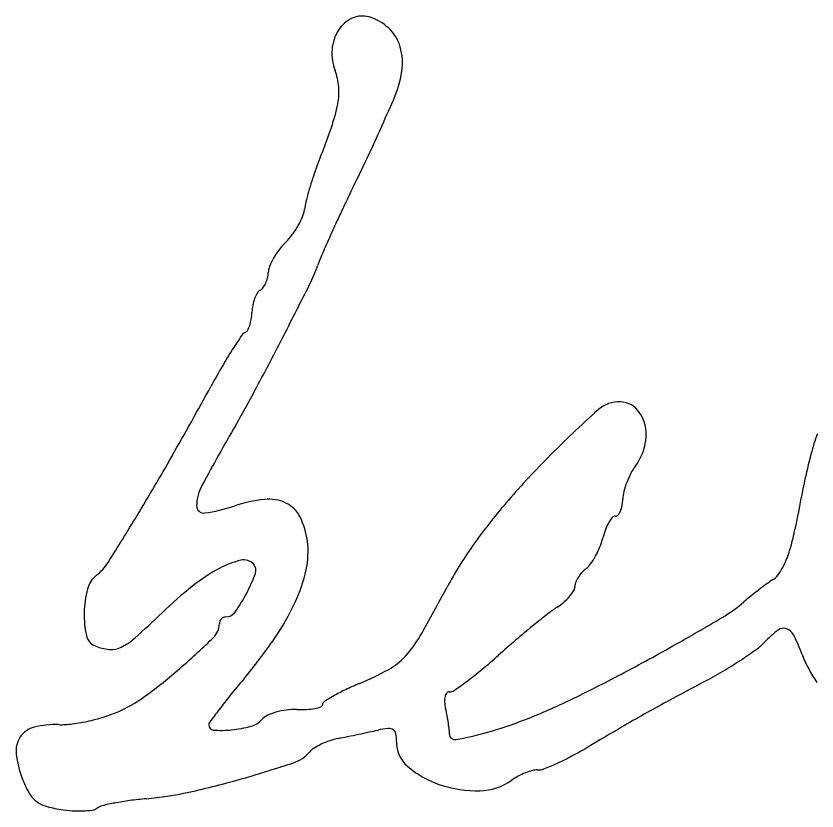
# Model space of a CAD drawing. Extents: x 0 to 69.5, y -4.5 to 22.
# Drawn here: x 28.0208 to 28.2301, y 9.054 to 9.2618 of the extents above; entities that cross this region are included whole.
import ezdxf

# ---------------------------------------------------------------- set-up
doc = ezdxf.new("R2010")
doc.units = 0
doc.layers.add('SH_Text', color=7, linetype='Continuous')

msp = doc.modelspace()

# ---------------------------------------------------------------- linework, layer by layer
at = {"layer": 'SH_Text'}
for centre, radius, start, end in [((28.111246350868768, 9.255426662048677), 0.006347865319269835, 73.73574067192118, 114.30251344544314), ((28.11204293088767, 9.253662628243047), 0.008283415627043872, 114.30248225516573, 147.54708795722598), ((28.109433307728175, 9.249212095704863), 0.012821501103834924, 46.89421446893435, 73.73580894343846), ((28.11440675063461, 9.252159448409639), 0.01108469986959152, 147.54713036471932, 175.47362257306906), ((28.110828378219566, 9.250702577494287), 0.010779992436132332, 16.32801406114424, 46.89429198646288), ((28.10705573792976, 9.249597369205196), 0.014711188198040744, 350.9765858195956, 16.328045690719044), ((28.116022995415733, 9.252031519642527), 0.01270599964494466, 175.47371772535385, 200.68435327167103), ((28.089142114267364, 9.2418824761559), 0.016026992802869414, 4.820221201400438, 20.68432999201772), ((28.091457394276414, 9.25207442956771), 0.03050498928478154, 336.28252684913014, 350.9766029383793), ((28.08928966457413, 9.241894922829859), 0.01587891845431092, 348.84525128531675, 4.8202065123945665), ((28.0620872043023, 9.247258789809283), 0.04360516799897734, 340.452935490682, 348.84530583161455), ((26.535186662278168, 9.935794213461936), 1.7303436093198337, 336.00663420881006, 336.2825705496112), ((27.62982439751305, 9.40072969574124), 0.5023038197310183, 339.0534496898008, 340.45305359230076), ((27.792952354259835, 9.37597502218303), 0.35361848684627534, 335.1110386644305, 336.00668173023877), ((27.768607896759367, 9.387268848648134), 0.3804550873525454, 334.25813152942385, 335.1111471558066), ((26.124178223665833, 10.18015930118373), 2.206057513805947, 334.0257540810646, 334.2581456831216), ((28.14552246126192, 9.203323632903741), 0.049886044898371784, 159.05356267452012, 162.14253486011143), ((28.163803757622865, 9.197433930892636), 0.0690926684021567, 162.14254436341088, 164.56239897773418), ((28.158416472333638, 9.19892161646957), 0.06350374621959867, 164.5623777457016, 167.01568931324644), ((28.437768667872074, 9.0530331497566), 0.36748364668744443, 154.02579023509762, 154.9223500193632), ((28.11575200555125, 9.208759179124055), 0.019719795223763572, 167.0156868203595, 172.8794321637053), ((28.089115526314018, 9.212086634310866), 0.007123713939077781, 337.04751852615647, 352.87946677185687), ((28.07613018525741, 9.217585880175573), 0.0212255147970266, 330.03326572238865, 337.0475159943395), ((28.41890292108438, 9.061862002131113), 0.346654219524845, 154.92241935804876, 155.85908554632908), ((28.073879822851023, 9.21888337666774), 0.023823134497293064, 323.25762766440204, 330.03328523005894), ((28.077791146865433, 9.215963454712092), 0.018942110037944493, 315.2111289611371, 323.25764890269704), ((28.386792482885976, 9.076253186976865), 0.31146634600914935, 155.8590796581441, 156.7597646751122), ((28.105084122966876, 9.18887094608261), 0.019514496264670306, 135.21125713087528, 142.85465840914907), ((28.10611398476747, 9.188090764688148), 0.020806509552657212, 142.85461206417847, 150.13926425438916), ((28.13698186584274, 9.183529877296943), 0.03959572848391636, 156.75977557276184, 160.87660743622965), ((28.103355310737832, 9.189674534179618), 0.017625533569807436, 150.13919707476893, 157.79129761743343), ((28.091406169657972, 9.19455300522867), 0.004718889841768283, 157.7912933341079, 178.18433064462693), ((28.06113017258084, 9.209830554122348), 0.040686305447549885, 333.35043785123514, 340.876625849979), ((28.079182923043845, 9.195073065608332), 0.007528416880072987, 335.3114491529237, 346.3627944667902), ((28.079811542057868, 9.194920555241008), 0.006881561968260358, 346.3627885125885, 358.1843299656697), ((28.083304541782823, 9.192308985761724), 0.0025470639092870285, 299.9019315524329, 323.46248628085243), ((28.08021374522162, 9.19459919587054), 0.0063938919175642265, 323.46243053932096, 335.3114006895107), ((26.673946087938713, 9.905980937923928), 1.5927510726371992, 332.8151043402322, 333.350475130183), ((28.09105740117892, 9.184971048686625), 0.008474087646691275, 149.00842305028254, 159.60905578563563), ((28.085659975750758, 9.188213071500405), 0.0021778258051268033, 119.90181899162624, 149.00847449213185), ((28.093252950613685, 9.184154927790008), 0.010816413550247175, 159.6090638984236, 169.26959461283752), ((28.06800946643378, 9.184765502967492), 0.01441896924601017, 350.9136891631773, 358.18437527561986), ((28.094454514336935, 9.183927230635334), 0.012039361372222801, 169.26959993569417, 178.18444949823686), ((28.072029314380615, 9.184122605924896), 0.010348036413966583, 341.590432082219, 350.9137260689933), ((28.074765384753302, 9.183211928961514), 0.00746439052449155, 331.1238171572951, 341.59043209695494), ((28.24259805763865, 9.069499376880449), 0.19585274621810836, 146.23450689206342, 147.5261692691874), ((28.081339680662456, 9.177311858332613), 0.0018738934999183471, 110.75579443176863, 146.23435663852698), ((28.080249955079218, 9.180187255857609), 0.0012010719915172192, 290.75589989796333, 331.1238827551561), ((27.163915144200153, 9.654333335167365), 1.041936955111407, 331.97932473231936, 332.81515185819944), ((28.190298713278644, 9.102784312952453), 0.1338599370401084, 147.5262239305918, 149.78772953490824), ((28.268292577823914, 9.057368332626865), 0.22411321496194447, 149.78770673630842, 151.3250440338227), ((26.98329672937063, 9.760155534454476), 1.2405110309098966, 330.35688395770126, 331.32494769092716), ((27.784566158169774, 9.324040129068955), 0.3388713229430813, 330.0484836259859, 331.97930571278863), ((28.178334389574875, 9.152874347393), 0.008076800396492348, 87.10725613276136, 132.08865617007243), ((28.178417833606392, 9.154525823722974), 0.0064232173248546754, 33.77090404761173, 87.10719852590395), ((28.40695973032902, 8.899749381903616), 0.3491659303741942, 132.0887047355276, 135.09633130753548), ((28.175134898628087, 9.152330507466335), 0.010372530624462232, 354.4189057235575, 33.770887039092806), ((28.724717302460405, 8.782303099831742), 0.7461923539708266, 150.04843471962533, 151.43543401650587), ((28.1714052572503, 9.152694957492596), 0.014119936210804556, 323.1759385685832, 354.41891403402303), ((28.28905514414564, 9.131174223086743), 0.06261508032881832, 160.00789926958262, 165.0958451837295), ((27.496313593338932, 9.468211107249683), 0.6502417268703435, 328.7869604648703, 330.3568402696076), ((28.361824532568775, 9.111806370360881), 0.13791778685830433, 165.09593953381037, 168.32010410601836), ((28.304580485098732, 9.001784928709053), 0.20462264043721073, 135.0963281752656, 139.58407668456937), ((28.194289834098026, 9.135560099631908), 0.014468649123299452, 143.17589563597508, 152.42368327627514), ((28.201463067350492, 9.131813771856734), 0.02256125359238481, 152.42362322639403, 159.0531869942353), ((28.079495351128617, 9.133572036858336), 0.011548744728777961, 151.43535955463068, 178.91014931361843), ((28.200408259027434, 9.132217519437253), 0.021431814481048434, 159.0531062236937, 165.78960752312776), ((29.02831245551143, 8.974026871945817), 0.8184979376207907, 168.3200797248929, 169.18386680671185), ((28.18882213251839, 9.135151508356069), 0.009479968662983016, 165.78967791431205, 178.18440746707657), ((28.089902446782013, 9.097495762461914), 0.03817014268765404, 96.37683687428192, 108.52041536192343), ((28.086817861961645, 9.125096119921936), 0.01039795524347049, 64.42890561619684, 96.37680048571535), ((28.087875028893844, 9.127305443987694), 0.007948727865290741, 26.512244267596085, 64.4289467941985), ((28.26942159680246, 9.031724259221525), 0.1584435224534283, 139.58405428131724, 144.69948854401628), ((28.16816730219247, 9.13580623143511), 0.01118523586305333, 349.35541247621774, 358.1844470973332), ((28.069843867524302, 9.1337556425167), 0.0018955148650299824, 178.91008838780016, 278.0438140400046), ((28.06407072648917, 9.174607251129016), 0.04315303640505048, 278.0437643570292, 288.5204423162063), ((28.175221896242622, 9.133846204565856), 0.0038179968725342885, 318.8671728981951, 336.17624446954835), ((28.172721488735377, 9.134950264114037), 0.006551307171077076, 336.1761657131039, 349.35546191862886), ((27.380934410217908, 9.538122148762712), 0.7851487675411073, 327.73095265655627, 328.78702098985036), ((28.07717394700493, 9.121967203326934), 0.019907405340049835, 7.401822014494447, 26.512301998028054), ((28.18309273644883, 9.125128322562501), 0.00854118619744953, 139.48011322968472, 150.09469620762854), ((28.177361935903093, 9.130026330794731), 0.0010024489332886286, 88.18437175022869, 139.4801607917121), ((28.177422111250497, 9.13192461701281), 0.0008967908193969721, 268.1843079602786, 318.867011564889), ((28.186622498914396, 9.123098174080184), 0.012613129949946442, 150.09465590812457, 159.34061306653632), ((28.193882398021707, 9.120360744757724), 0.02037197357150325, 159.34055701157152, 165.79677052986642), ((28.17111961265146, 9.137795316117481), 0.054198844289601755, 344.17723996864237, 349.1838653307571), ((28.07532086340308, 9.121726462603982), 0.02177606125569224, 347.44861836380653, 7.401840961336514), ((28.15619537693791, 9.129899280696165), 0.018503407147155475, 338.1126404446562, 345.79679071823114), ((28.223046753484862, 9.064560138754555), 0.10162080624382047, 144.69950634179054, 151.83465002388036), ((28.15273384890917, 9.13128996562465), 0.022233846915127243, 331.4170163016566, 338.1125290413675), ((28.193422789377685, 9.131474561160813), 0.031017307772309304, 336.57325357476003, 344.1772789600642), ((28.08477612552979, 9.0972352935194), 0.022909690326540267, 103.24308040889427, 118.08619247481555), ((28.08031537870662, 9.116189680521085), 0.0034374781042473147, 43.184369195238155, 103.2431274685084), ((28.155091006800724, 9.130005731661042), 0.019549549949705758, 324.4663625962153, 331.41695908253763), ((28.033725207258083, 9.125938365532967), 0.013118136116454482, 307.8746056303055, 327.7309308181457), ((28.095645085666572, 9.07686756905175), 0.04599601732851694, 118.08609907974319, 128.5867908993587), ((28.081085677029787, 9.116912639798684), 0.0023810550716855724, 339.9807148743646, 43.18443305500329), ((28.174862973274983, 9.11084868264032), 0.008271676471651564, 127.87456074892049, 138.48159688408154), ((28.166051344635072, 9.12217808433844), 0.00608102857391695, 307.8746051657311, 324.46637612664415), ((28.202201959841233, 9.127670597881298), 0.02144944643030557, 327.6481316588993, 336.57327884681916), ((28.045879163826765, 9.110311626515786), 0.0066786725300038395, 127.87454936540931, 165.46318912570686), ((28.043397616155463, 9.13064430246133), 0.04249275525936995, 332.2098501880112, 339.9807621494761), ((28.055731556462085, 9.126087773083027), 0.0418449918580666, 335.2096988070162, 347.4485764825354), ((28.175972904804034, 9.109866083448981), 0.009754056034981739, 138.48168928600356, 147.85531971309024), ((28.215597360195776, 9.119185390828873), 0.005592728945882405, 303.39776791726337, 327.64816604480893), ((28.170014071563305, 9.112537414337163), 0.003208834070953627, 157.73423828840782, 178.18434502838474), ((28.17491511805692, 9.110530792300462), 0.008504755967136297, 147.85537925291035, 157.73438233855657), ((28.28229865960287, 9.023726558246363), 0.11089204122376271, 126.07848700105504, 127.41621366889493), ((28.24274149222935, 9.078015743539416), 0.04371998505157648, 123.39782532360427, 126.07845800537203), ((28.065316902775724, 9.105271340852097), 0.026759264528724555, 165.46314990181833, 178.86697619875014), ((28.139793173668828, 9.021538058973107), 0.11678025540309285, 128.58679135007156, 133.8231725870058), ((27.6553974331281, 9.368488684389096), 0.5422722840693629, 330.2980472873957, 331.83469706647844), ((28.157265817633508, 9.117004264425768), 0.010730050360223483, 319.4795160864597, 329.04327277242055), ((28.16441684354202, 9.11271483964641), 0.002391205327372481, 329.0433200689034, 358.1844773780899), ((28.285296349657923, 9.019808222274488), 0.11582554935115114, 127.41626813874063, 128.7434527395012), ((28.04356162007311, 9.130557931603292), 0.04230739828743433, 324.35622425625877, 332.2097752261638), ((28.155040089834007, 9.118906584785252), 0.01365796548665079, 310.6731604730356, 319.47953953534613), ((28.256289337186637, 9.055958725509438), 0.06947616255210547, 128.74348009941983, 130.68965635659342), ((28.035745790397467, 9.135318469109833), 0.06385945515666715, 325.43311531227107, 335.20963304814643), ((28.17910104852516, 9.08090364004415), 0.03130272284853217, 122.66789345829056, 128.0930194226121), ((28.153832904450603, 9.120311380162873), 0.01551019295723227, 302.6678854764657, 310.67320302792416), ((28.184947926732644, 9.138931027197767), 0.03994960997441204, 300.68784497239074, 310.68968800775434), ((28.063711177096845, 9.105303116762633), 0.02515322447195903, 178.86701845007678, 192.5238955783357), ((27.863917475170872, 9.308985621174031), 0.2816334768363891, 311.86647611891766, 313.82319403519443), ((28.075494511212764, 9.103452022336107), 0.001263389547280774, 88.18454074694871, 115.96786671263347), ((28.07562490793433, 9.107565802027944), 0.002852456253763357, 268.18444193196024, 324.35616204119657), ((28.307764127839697, 8.916772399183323), 0.23985308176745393, 128.09302607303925, 129.30241416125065), ((28.06877129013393, 9.103035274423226), 0.005162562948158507, 314.25289419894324, 358.18436185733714), ((28.07623001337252, 9.102798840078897), 0.0022999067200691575, 159.86097589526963, 178.1844431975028), ((28.075884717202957, 9.102925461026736), 0.0019321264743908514, 138.98014219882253, 159.86080192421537), ((28.07565263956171, 9.103127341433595), 0.0016245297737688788, 115.9677474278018, 138.9800659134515), ((27.869379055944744, 9.670665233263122), 0.6582739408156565, 299.3914266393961, 300.6879017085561), ((28.325388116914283, 8.895241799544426), 0.2676770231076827, 129.30239469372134, 130.55555549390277), ((28.239513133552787, 9.07587085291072), 0.032064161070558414, 127.65810295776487, 136.03971611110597), ((28.221383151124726, 9.09936379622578), 0.0023890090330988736, 71.77855840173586, 127.65814242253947), ((28.221128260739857, 9.098589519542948), 0.0032041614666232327, 26.37864229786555, 71.77855758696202), ((28.04290139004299, 9.100680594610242), 0.0038362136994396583, 192.5239367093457, 247.1907199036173), ((28.040984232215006, 9.111409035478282), 0.016323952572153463, 296.2770459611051, 311.86651561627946), ((27.92340988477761, 9.25223808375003), 0.21346862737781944, 311.24155784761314, 314.25285071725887), ((27.971535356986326, 9.179559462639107), 0.1418353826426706, 320.049241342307, 325.4331372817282), ((28.100010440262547, 9.114865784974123), 0.030407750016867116, 317.7687836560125, 330.29810332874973), ((28.334809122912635, 8.884232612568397), 0.2821669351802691, 130.555523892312, 131.76009926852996), ((28.17208258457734, 9.074265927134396), 0.05795007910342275, 20.860882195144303, 26.378545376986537), ((28.046339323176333, 9.108855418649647), 0.012704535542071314, 247.1907390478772, 264.6123783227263), ((28.045682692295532, 9.101892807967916), 0.005711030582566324, 264.6122586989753, 296.27713387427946), ((27.90852187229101, 9.601172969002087), 0.5785159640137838, 297.77093118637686, 299.39145800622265), ((28.204520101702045, 9.109616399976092), 0.016549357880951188, 305.7610681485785, 316.03968020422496), ((28.110146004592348, 9.105665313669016), 0.01671912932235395, 298.68433948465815, 317.76887358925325), ((28.04292235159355, 9.211148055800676), 0.15609279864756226, 309.6842257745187, 311.76010968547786), ((28.150347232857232, 9.184836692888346), 0.10924667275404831, 303.2107990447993, 305.76104351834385), ((28.25866634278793, 9.107261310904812), 0.03470758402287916, 200.86084761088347, 214.63761538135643), ((28.142343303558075, 9.197062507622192), 0.12385945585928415, 300.623314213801, 303.2109108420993), ((27.96763514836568, 9.201793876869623), 0.146382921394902, 306.749448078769, 311.24154939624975), ((28.07868364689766, 9.163169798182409), 0.08226793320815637, 292.8281508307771, 298.684338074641), ((28.080818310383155, 9.165476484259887), 0.09674639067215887, 306.71375457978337, 309.68425980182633), ((28.14093138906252, 9.199447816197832), 0.1266313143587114, 298.07831559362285, 300.6232895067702), ((28.305677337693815, 8.899670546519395), 0.2940415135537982, 140.04931409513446, 141.120966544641), ((27.998654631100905, 9.430010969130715), 0.38507257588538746, 295.5724157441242, 297.7709019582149), ((28.14366372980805, 9.008800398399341), 0.08522034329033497, 112.82808656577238, 115.57608963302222), ((28.0685858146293, 9.18187915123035), 0.11720809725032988, 304.6885937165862, 306.7138322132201), ((29.24860498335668, 7.12307216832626), 2.226723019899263, 118.07835925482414, 118.35521232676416), ((28.030553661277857, 9.117533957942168), 0.04122364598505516, 295.2132836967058, 306.7495467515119), ((28.208071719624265, 8.978369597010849), 0.16866050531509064, 141.1210194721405, 142.7459005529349), ((28.130790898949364, 9.036631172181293), 0.054573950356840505, 119.73440829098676, 122.75142974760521), ((28.12803215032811, 9.04146105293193), 0.04901171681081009, 115.57612022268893, 119.73442071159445), ((28.137606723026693, 9.082827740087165), 0.00484254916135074, 167.22888633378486, 184.1368393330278), ((28.135050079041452, 9.083407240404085), 0.002221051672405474, 140.79744930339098, 167.22889624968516), ((28.13401171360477, 9.084254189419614), 0.0008810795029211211, 88.18437283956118, 140.7975426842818), ((28.13410560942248, 9.087216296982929), 0.002082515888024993, 268.1843967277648, 304.6885061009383), ((28.100215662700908, 9.081787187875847), 0.0006197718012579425, 289.35630894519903, 358.18439374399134), ((28.101775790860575, 9.081737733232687), 0.0009411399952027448, 122.75133809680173, 178.18437739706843), ((28.143924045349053, 9.083284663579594), 0.011176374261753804, 184.13688690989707, 193.18651808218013), ((28.094393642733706, 9.229940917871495), 0.16327540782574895, 291.3779451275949, 295.57244452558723), ((28.38767511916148, 8.718308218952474), 0.41399626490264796, 118.35523501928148, 119.31779845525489), ((28.034684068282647, 9.108761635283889), 0.031527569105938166, 287.8391439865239, 295.2133151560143), ((28.32930623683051, 8.88616725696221), 0.32097294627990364, 142.74593176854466, 143.47037719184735), ((28.09288674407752, 9.06535790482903), 0.015031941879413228, 106.16283526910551, 115.57444622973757), ((28.093709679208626, 9.062518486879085), 0.017988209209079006, 97.33862110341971, 106.16285001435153), ((28.09359990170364, 9.063370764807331), 0.017128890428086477, 88.1843711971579, 97.33857394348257), ((28.095100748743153, 9.110717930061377), 0.030242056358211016, 268.18441951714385, 273.01809136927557), ((28.09585004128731, 9.0965061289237), 0.01601051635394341, 273.01814935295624, 280.7986759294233), ((28.096806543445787, 9.091491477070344), 0.01090545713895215, 280.79854041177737, 289.35638365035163), ((28.088273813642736, 9.070245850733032), 0.045980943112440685, 10.804224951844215, 13.1864976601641), ((28.028817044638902, 9.126401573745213), 0.05010872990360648, 277.66974378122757, 282.7817420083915), ((28.028362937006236, 9.128403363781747), 0.05216138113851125, 282.78172365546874, 287.8392031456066), ((28.080746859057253, 9.081551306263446), 0.005618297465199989, 284.9249306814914, 318.4941677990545), ((28.088361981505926, 9.074812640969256), 0.004550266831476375, 115.57449513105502, 138.49424273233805), ((28.084097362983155, 9.069448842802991), 0.050232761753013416, 8.57478865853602, 10.804211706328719), ((28.115507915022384, 9.176002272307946), 0.10535140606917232, 285.5536463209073, 291.37799779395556), ((28.37746638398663, 8.736486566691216), 0.39314750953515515, 119.31778630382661, 120.31380986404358), ((28.026967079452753, 9.069924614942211), 0.006144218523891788, 103.66760915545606, 145.97816493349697), ((28.031132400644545, 9.052795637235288), 0.02377237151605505, 88.18441138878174, 103.66757175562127), ((28.032579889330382, 9.098459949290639), 0.021914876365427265, 268.1844284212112, 277.66971098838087), ((28.07242953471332, 9.076421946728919), 0.0013055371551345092, 178.1843587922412, 266.32672532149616), ((28.072471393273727, 9.076420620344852), 0.001347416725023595, 143.47049090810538, 178.1843805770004), ((28.073979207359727, 9.106941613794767), 0.031895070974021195, 275.6359259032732, 284.92489907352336), ((28.120109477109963, 9.053020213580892), 0.022600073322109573, 95.33028156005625, 102.0388465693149), ((28.11821599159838, 9.073314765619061), 0.0022173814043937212, 58.459464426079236, 95.33033116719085), ((28.089743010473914, 9.070300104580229), 0.044523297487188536, 6.341038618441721, 8.57481573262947), ((29.123837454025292, 7.459933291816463), 1.8718827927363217, 120.31382989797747, 120.62689384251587), ((28.02727825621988, 9.069714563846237), 0.006519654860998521, 145.97825866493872, 186.68314857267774), ((28.074227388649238, 9.104426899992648), 0.029368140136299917, 266.3267801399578, 275.63588823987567), ((27.816417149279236, 10.466991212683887), 1.4236074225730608, 281.69506468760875, 281.7956760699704), ((27.5665560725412, 11.663471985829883), 2.6458990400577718, 281.79562210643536, 281.85887664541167), ((27.577298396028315, 11.612313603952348), 2.5936249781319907, 281.8588787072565, 281.92236242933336), ((27.875057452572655, 10.20207380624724), 1.1522933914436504, 281.9223616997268, 282.0387867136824), ((28.11858599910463, 9.073917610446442), 0.0015100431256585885, 10.515183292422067, 58.45936109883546), ((28.110731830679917, 9.072459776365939), 0.009498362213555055, 358.1844210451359, 10.515165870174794), ((28.125288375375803, 9.074250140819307), 0.008759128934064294, 358.8872981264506, 6.340912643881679), ((28.135456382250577, 9.074052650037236), 0.0014107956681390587, 178.88729426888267, 280.2588554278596), ((28.1197874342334, 9.16062690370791), 0.08939157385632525, 280.2588265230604, 285.55361861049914), ((28.108311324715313, 9.055000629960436), 0.01817622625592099, 115.32950427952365, 122.10516184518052), ((28.109532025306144, 9.052421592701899), 0.021029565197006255, 108.8161960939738, 115.32943053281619), ((28.10877109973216, 9.054654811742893), 0.018670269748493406, 101.69510244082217, 108.81627947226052), ((28.128424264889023, 9.07189895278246), 0.008202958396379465, 178.18441404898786, 229.40611418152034), ((28.090398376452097, 9.075382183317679), 0.009284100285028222, 288.2833836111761, 319.78995910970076), ((28.101312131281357, 9.066156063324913), 0.00500685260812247, 122.10513550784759, 139.78993149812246), ((28.11922886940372, 9.15681539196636), 0.10008253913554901, 297.9102556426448, 300.62686508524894), ((28.047602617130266, 9.072096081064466), 0.026983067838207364, 186.6831769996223, 200.86089520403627), ((28.13133693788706, 9.133956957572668), 0.0742153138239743, 294.5110921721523, 297.9103160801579), ((27.985282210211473, 9.393533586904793), 0.34435084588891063, 285.95725462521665, 288.28338339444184), ((28.139721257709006, 9.085082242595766), 0.025564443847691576, 229.40613639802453, 251.39999433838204), ((28.157222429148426, 9.068894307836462), 0.004187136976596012, 268.1844097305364, 291.5197595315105), ((28.133043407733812, 9.130214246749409), 0.07010193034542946, 291.51977710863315, 294.51113446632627), ((28.159451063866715, 9.049123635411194), 0.01581435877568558, 118.0144203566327, 125.28693808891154), ((28.160735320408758, 9.046709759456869), 0.018548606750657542, 111.56163241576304, 118.01441091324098), ((28.159876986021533, 9.04888195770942), 0.01621297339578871, 104.86457452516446, 111.5616901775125), ((28.15693894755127, 9.05995145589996), 0.004760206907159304, 88.1843451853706, 104.86457147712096), ((28.050319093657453, 9.073131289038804), 0.029890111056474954, 200.86091360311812, 208.69363332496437), ((28.014717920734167, 9.290589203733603), 0.23728074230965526, 282.4585919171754, 285.95725877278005), ((28.141255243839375, 9.089640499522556), 0.03037389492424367, 251.40006104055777, 271.41514866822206), ((28.141634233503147, 9.07429943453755), 0.015028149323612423, 271.4151350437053, 305.28689535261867), ((28.0304527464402, 9.06225765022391), 0.007242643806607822, 208.6936301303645, 231.14859541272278), ((28.047095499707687, 9.14404173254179), 0.08719920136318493, 275.07350494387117, 282.4586655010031), ((28.03051138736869, 9.062330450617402), 0.007336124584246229, 231.14859362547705, 253.41695819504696), ((28.06002742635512, 8.985664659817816), 0.07167592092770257, 97.62648796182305, 100.82750958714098), ((28.06337806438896, 8.960640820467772), 0.09692308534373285, 95.07347590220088, 97.62647023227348), ((28.037282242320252, 9.085067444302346), 0.031059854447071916, 253.41697626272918, 261.0409185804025), ((28.040275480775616, 9.056990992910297), 0.002807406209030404, 278.0042344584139, 306.0366194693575), ((28.044228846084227, 9.051556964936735), 0.003912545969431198, 103.61325443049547, 126.03666766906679), ((28.059432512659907, 8.988775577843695), 0.0685086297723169, 100.82757021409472, 103.61315383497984), ((28.037758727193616, 9.088089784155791), 0.0341195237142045, 261.0409092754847, 266.09609804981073), ((28.03731626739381, 9.081605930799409), 0.027620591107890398, 266.0960802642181, 272.01914479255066), ((28.037484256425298, 9.076840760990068), 0.022852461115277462, 272.01916623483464, 278.004297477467)]:
    msp.add_arc(centre, radius, start, end, dxfattribs=at)

doc.saveas('drawing.dxf')
